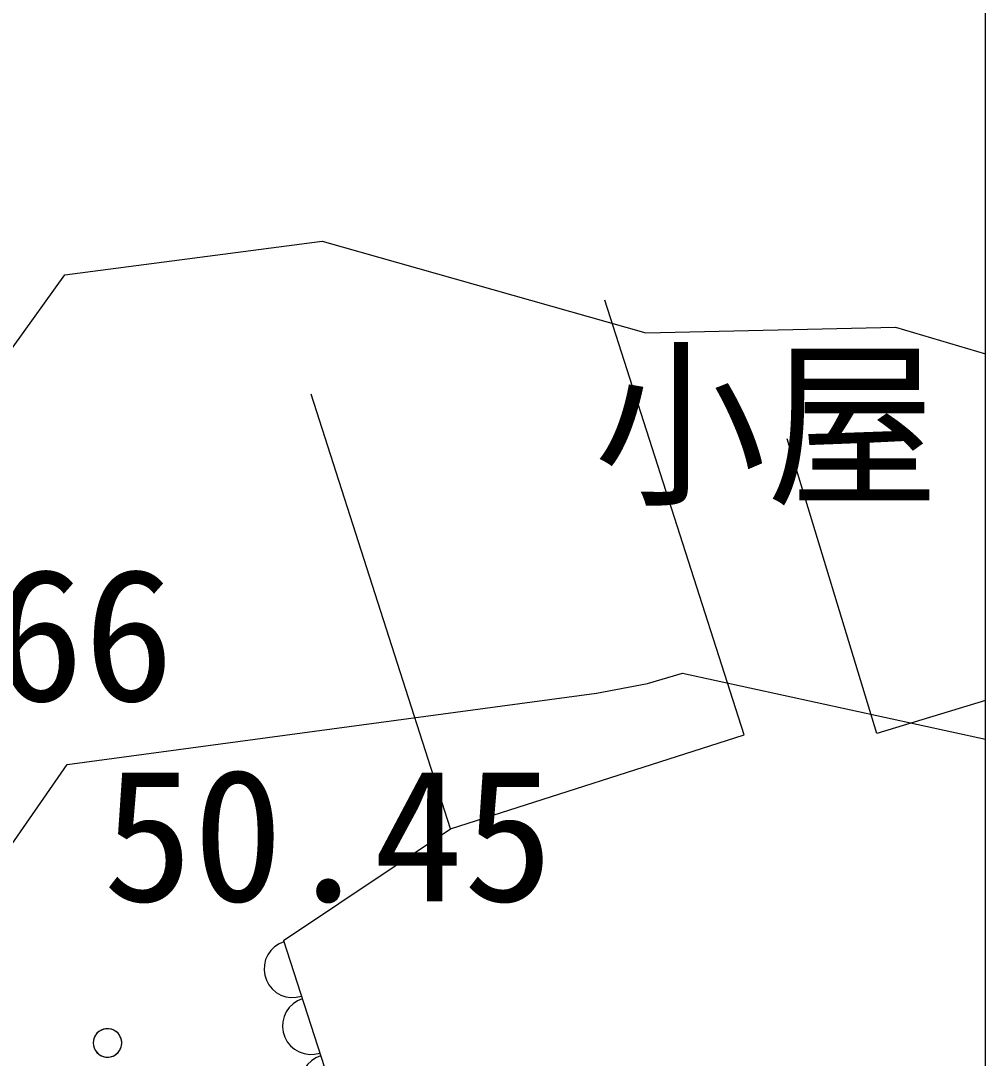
# Model space of a CAD drawing. Extents: x 42655 to 43811, y -141820 to -141156.
# Drawn here: x 43677.37 to 43685.83, y -141334.49 to -141325.4 of the extents above; entities that cross this region are included whole.
import ezdxf

# ---------------------------------------------------------------- set-up
doc = ezdxf.new("R2010")
doc.units = 0
for name, color, linetype in [('D-TTL', 7, 'Continuous'), ('ZE_HICN', 7, 'Continuous'), ('ZE_LWCN', 7, 'Continuous'), ('地形', 7, 'Continuous')]:
    doc.layers.add(name, color=color, linetype=linetype)

msp = doc.modelspace()

# ---------------------------------------------------------------- linework, layer by layer
at = {"layer": 'D-TTL'}
msp.add_lwpolyline([(42724.6304, -141820.399), (43685.8304, -141820.386), (43685.8214, -141155.586), (42724.6214, -141155.599), (42724.6304, -141820.399)], dxfattribs=at)
at = {"layer": 'ZE_HICN'}
msp.add_lwpolyline([(43667.6114, -141334.0704), (43670.3936, -141333.594), (43672.6945, -141333.0184), (43674.2107, -141332.6244), (43675.49, -141330.7797), (43677.757, -141327.6238), (43680.0134, -141327.3302), (43682.8475, -141328.1329), (43685.035, -141328.0846), (43685.8237, -141328.3165)], dxfattribs=at)
at = {"layer": 'ZE_LWCN'}
msp.add_lwpolyline([(43667.8769, -141336.6719), (43672.7061, -141335.4638), (43675.8885, -141334.637), (43677.7774, -141331.9133), (43682.4148, -141331.289), (43682.8621, -141331.2058), (43683.1692, -141331.1156), (43685.8238, -141331.6935)], dxfattribs=at)
at = {"layer": '地形'}
for p, q in [((43683.7084, -141331.6549), (43682.4878, -141327.8457)), ((43681.1372, -141332.4788), (43679.9166, -141328.6696)), ((43684.8727, -141331.6432), (43684.0857, -141329.0605)), ((43685.8238, -141331.3534), (43684.8727, -141331.6432)), ((43681.1372, -141332.4788), (43683.7084, -141331.6549)), ((43679.6726, -141333.4572), (43681.1372, -141332.4788))]:
    msp.add_line(p, q, dxfattribs=at)
for points in [[(43679.6763, -141333.4686), (43679.6339, -141333.4867), (43679.5955, -141333.5124), (43679.5626, -141333.5447), (43679.5361, -141333.5824), (43679.517, -141333.6244), (43679.5059, -141333.6692), (43679.5033, -141333.7153), (43679.5091, -141333.761), (43679.5233, -141333.8049), (43679.5453, -141333.8455), (43679.5744, -141333.8813), (43679.6096, -141333.9112), (43679.6496, -141333.934), (43679.6932, -141333.9492), (43679.7388, -141333.9561), (43679.7849, -141333.9544), (43679.8299, -141333.9444)], [(43679.6726, -141333.4572), (43680.9609, -141337.4463), (43684.5432, -141336.6041), (43685.8238, -141336.3011)], [(43679.8373, -141333.9672), (43679.7949, -141333.9854), (43679.7566, -141334.011), (43679.7236, -141334.0433), (43679.6971, -141334.0811), (43679.678, -141334.1231), (43679.6669, -141334.1679), (43679.6643, -141334.2139), (43679.6702, -141334.2597), (43679.6843, -141334.3036), (43679.7063, -141334.3441), (43679.7354, -141334.3799), (43679.7706, -141334.4098), (43679.8106, -141334.4327), (43679.8542, -141334.4478), (43679.8998, -141334.4547), (43679.9459, -141334.4531), (43679.991, -141334.443)], [(43678.0061, -141334.354), (43678.0081, -141334.3763), (43678.014, -141334.3979), (43678.0238, -141334.4181), (43678.0369, -141334.4362), (43678.0531, -141334.4517), (43678.0718, -141334.4641), (43678.0924, -141334.4729), (43678.1143, -141334.4779), (43678.1367, -141334.4789), (43678.1589, -141334.4759), (43678.1802, -141334.4689), (43678.1999, -141334.4583), (43678.2174, -141334.4443), (43678.2322, -141334.4275), (43678.2437, -141334.4082), (43678.2516, -141334.3872), (43678.2556, -141334.3652), (43678.2556, -141334.3428), (43678.2516, -141334.3207), (43678.2437, -141334.2998), (43678.2322, -141334.2805), (43678.2174, -141334.2636), (43678.1999, -141334.2497), (43678.1802, -141334.239), (43678.1589, -141334.2321), (43678.1367, -141334.2291), (43678.1143, -141334.2301), (43678.0924, -141334.2351), (43678.0718, -141334.2439), (43678.0531, -141334.2563), (43678.0369, -141334.2717), (43678.0238, -141334.2899), (43678.014, -141334.3101), (43678.0081, -141334.3317), (43678.0061, -141334.354)], [(43678.2561, -141334.354), (43678.2539, -141334.331), (43678.2476, -141334.3088), (43678.2373, -141334.2882), (43678.2234, -141334.2698), (43678.2064, -141334.2542), (43678.1868, -141334.2421), (43678.1653, -141334.2338), (43678.1426, -141334.2295), (43678.1195, -141334.2295), (43678.0969, -141334.2338), (43678.0753, -141334.2421), (43678.0557, -141334.2542), (43678.0387, -141334.2698), (43678.0248, -141334.2882), (43678.0145, -141334.3088), (43678.0082, -141334.331), (43678.0061, -141334.354)], [(43678.2561, -141334.354), (43678.2539, -141334.331), (43678.2476, -141334.3088), (43678.2373, -141334.2882), (43678.2234, -141334.2698), (43678.2064, -141334.2542), (43678.1868, -141334.2421), (43678.1653, -141334.2338), (43678.1426, -141334.2295), (43678.1195, -141334.2295), (43678.0969, -141334.2338), (43678.0753, -141334.2421), (43678.0557, -141334.2542), (43678.0387, -141334.2698), (43678.0248, -141334.2882), (43678.0145, -141334.3088), (43678.0082, -141334.331), (43678.0061, -141334.354)], [(43678.0061, -141334.354), (43678.0082, -141334.377), (43678.0145, -141334.3991), (43678.0248, -141334.4198), (43678.0387, -141334.4382), (43678.0557, -141334.4537), (43678.0753, -141334.4659), (43678.0969, -141334.4742), (43678.1195, -141334.4785), (43678.1426, -141334.4785), (43678.1653, -141334.4742), (43678.1868, -141334.4659), (43678.2064, -141334.4537), (43678.2234, -141334.4382), (43678.2373, -141334.4198), (43678.2476, -141334.3991), (43678.2539, -141334.377), (43678.2561, -141334.354)], [(43678.0061, -141334.354), (43678.0082, -141334.377), (43678.0145, -141334.3991), (43678.0248, -141334.4198), (43678.0387, -141334.4382), (43678.0557, -141334.4537), (43678.0753, -141334.4659), (43678.0969, -141334.4742), (43678.1195, -141334.4785), (43678.1426, -141334.4785), (43678.1653, -141334.4742), (43678.1868, -141334.4659), (43678.2064, -141334.4537), (43678.2234, -141334.4382), (43678.2373, -141334.4198), (43678.2476, -141334.3991), (43678.2539, -141334.377), (43678.2561, -141334.354)], [(43679.9983, -141334.4659), (43679.9559, -141334.484), (43679.9176, -141334.5097), (43679.8846, -141334.5419), (43679.8581, -141334.5797), (43679.839, -141334.6217), (43679.828, -141334.6665), (43679.8253, -141334.7126), (43679.8312, -141334.7583), (43679.8454, -141334.8022), (43679.8674, -141334.8428), (43679.8965, -141334.8786), (43679.9316, -141334.9084), (43679.9717, -141334.9313), (43680.0153, -141334.9465), (43680.0609, -141334.9534), (43680.107, -141334.9517), (43680.152, -141334.9417)]]:
    msp.add_lwpolyline(points, dxfattribs=at)

# ---------------------------------------------------------------- texts
for s, p in [('小屋', (43682.3944, -141329.5199)), ('50.66', (43674.7658, -141331.3579)), ('50.45', (43678.0911, -141333.1133))]:
    msp.add_text(s, height=1.16061, dxfattribs=at).set_placement(p)

doc.saveas('drawing.dxf')
